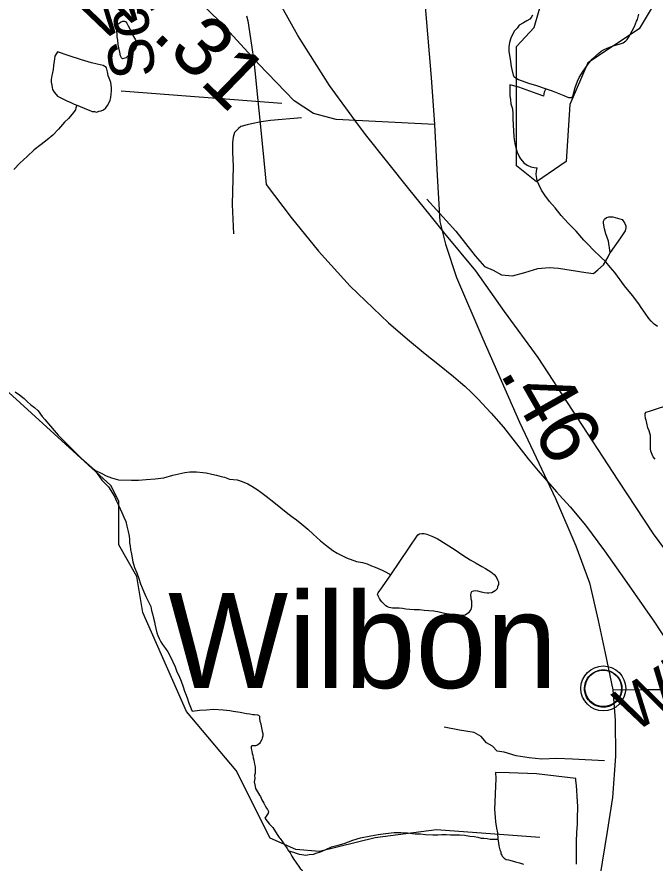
# Model space of a CAD drawing. Extents: x 2001466 to 31450019, y -30647475 to 847247.
# Drawn here: x 2045908 to 2048589, y 671750 to 675308 of the extents above; entities that cross this region are included whole.
import ezdxf

# ---------------------------------------------------------------- set-up
doc = ezdxf.new("R2010")
doc.units = 0
for name, color, linetype in [('Exist Civil Demographics Community CELL', 7, 'Continuous'), ('Exist Civil Demographics Community Label', 7, 'Continuous'), ('Exist Hydrographic Creek Single Shore', 7, 'Continuous'), ('Exist Hydrographic Misc Water Feature', 7, 'Continuous'), ('Exist Railroad Mainline', 7, 'Continuous'), ('Exist Road Non-System Type 51', 7, 'Continuous'), ('Exist Road Secondary Mileage Hundredths English Label', 7, 'Continuous'), ('Exist Road Secondary Type 51 Attributed', 7, 'Continuous'), ('Exist Road Secondary Type 51 Label', 7, 'Continuous')]:
    doc.layers.add(name, color=color, linetype=linetype)

msp = doc.modelspace()

# ---------------------------------------------------------------- linework, layer by layer
at = {"layer": 'Exist Civil Demographics Community CELL'}
msp.add_lwpolyline([(2048294.1, 672497.2), (2048295.1, 672502.8), (2048296.8, 672509.4), (2048299.7, 672516.6), (2048302.7, 672522.3), (2048306, 672528.1), (2048309.8, 672533.2), (2048313.7, 672537.6), (2048318.3, 672542.2), (2048323.9, 672546.7), (2048329.3, 672550.4), (2048334.2, 672553.3), (2048339.2, 672555.7), (2048344.7, 672558), (2048350.3, 672559.8), (2048354.6, 672561), (2048359.5, 672561.7), (2048363.6, 672562.4), (2048370, 672562.7), (2048374.4, 672562.6), (2048380.1, 672562.3), (2048385, 672561.6), (2048389.9, 672560.6), (2048394.9, 672559.2), (2048400.1, 672557.3), (2048406.7, 672554.4), (2048413, 672550.9), (2048418, 672547.3), (2048423.2, 672543.3), (2048426.5, 672540.2), (2048430.6, 672535.8), (2048434.5, 672531.1), (2048437.6, 672526.5), (2048440.7, 672521.5), (2048443.2, 672516.3), (2048445.2, 672511.3), (2048446.8, 672506.3), (2048448, 672501.7), (2048449.1, 672495.7), (2048449.8, 672491), (2048450, 672485), (2048449.8, 672479.2), (2048449.3, 672473.5), (2048448.3, 672468), (2048446.7, 672461.8), (2048444.8, 672456), (2048442.5, 672450.9), (2048439.4, 672444.9), (2048436.1, 672439.6), (2048432.6, 672434.9), (2048428.4, 672430.2), (2048423.1, 672425.2), (2048418.1, 672421.1), (2048413.1, 672417.7), (2048408.8, 672415.1), (2048401.9, 672411.9), (2048394.8, 672409.2), (2048388.8, 672407.7), (2048382.2, 672406.4), (2048377.8, 672406), (2048373.3, 672405.7), (2048367.7, 672405.7), (2048363.5, 672406.1), (2048357.8, 672406.9), (2048351.9, 672408.2), (2048347.3, 672409.5), (2048342.1, 672411.3), (2048337.6, 672413.3), (2048333.6, 672415.6), (2048326.8, 672419.6), (2048321.2, 672423.9), (2048316.3, 672428.4), (2048311.9, 672433.3), (2048308.7, 672437.2), (2048305.7, 672441.4), (2048301.6, 672448.5), (2048299.9, 672452), (2048298.2, 672456.1), (2048295.6, 672464.2), (2048294.1, 672471.3), (2048293.4, 672476.5), (2048293, 672482.8), (2048293, 672487.5), (2048293.5, 672493.9)], close=True, dxfattribs=at)
for centre, radius in [((2048371.7, 672484.8), 94.3), ((2048371.4, 672485.1), 76.7)]:
    msp.add_circle(centre, radius, dxfattribs=at)
at = {"layer": 'Exist Hydrographic Creek Single Shore'}
for points in [[(2046301.5, 673338.5), (2045634.6, 673946), (2044775.7, 674383.4), (2044516.7, 674391.9), (2044450.7, 674360.5), (2044042.6, 674401.5), (2043792.7, 674367.3), (2043467.7, 674222.9), (2043350.6, 674215.5), (2042975.5, 674397), (2042625.7, 674630.5), (2042616.7, 674673.3)], [(2048104.5, 671858.3), (2047670.6, 671890.1), (2047412.4, 671856), (2047179.5, 671798.4), (2047079.4, 671807), (2046971.6, 671855.1), (2046828.5, 672140.2), (2046620.5, 672387.2), (2046436.6, 672804.3), (2046411.6, 672955.7), (2046335.5, 673088.5), (2046335.5, 673272.3), (2046301.5, 673338.5)]]:
    msp.add_lwpolyline(points, dxfattribs=at)
at = {"layer": 'Exist Hydrographic Misc Water Feature'}
msp.add_line((2046873, 675313.1), (2046877.7, 675291.8), dxfattribs=at)
for points in [[(2048572.6, 675342.9), (2048522.6, 675258.7), (2048306.7, 675115.4), (2048231.6, 674939.7), (2048215.6, 674700.6), (2048090.6, 674614.6), (2048007.5, 674681.9), (2048006.7, 675183.9), (2048081.5, 675264.4), (2048114.5, 675381.8)], [(2048074.8, 675315.1), (2048068.8, 675305.1), (2048062.7, 675299.1), (2048050.8, 675291.2), (2048036.6, 675283.2), (2048018.8, 675273.3), (2048009.2, 675261), (2047999.1, 675249.1), (2047990.7, 675235), (2047983.1, 675219.1), (2047977, 675201), (2047974.9, 675183), (2047974.9, 675163.2), (2047979, 675139), (2047981.3, 675121.3), (2047985.2, 675099.2), (2047987, 675087.1), (2047993.2, 675063), (2047995.2, 675057.1), (2048015.3, 675045.1), (2048057.3, 675029.4), (2048091.2, 675019.4), (2048127.1, 675007.5), (2048131, 675005.3)], [(2048131, 675005.3), (2048157.4, 674997.6), (2048177.3, 674989.7), (2048205.4, 674977.7), (2048225.3, 674969.4), (2048241.1, 674969.5), (2048245.4, 674979.8), (2048253.2, 675011.5), (2048263, 675037.6), (2048270.8, 675053.8), (2048287, 675079.7), (2048303.4, 675103.6), (2048313, 675115.5), (2048324.7, 675130), (2048338.9, 675143.7), (2048352.8, 675155.7), (2048363.1, 675163.9), (2048375.2, 675171.8), (2048394.6, 675179.8), (2048416.8, 675187.8), (2048438.7, 675193.8), (2048454.9, 675199.9), (2048467, 675207.8), (2048472.6, 675213.9), (2048477.1, 675222.1), (2048484.5, 675233.9), (2048492.7, 675250.1), (2048502.5, 675268.1), (2048510.9, 675290), (2048514.8, 675297.9), (2048520.6, 675320.1)], [(2046393.1, 675232.2), (2046401.3, 675218.2), (2046405.2, 675212.2), (2046409.3, 675204.2), (2046411.2, 675194.2), (2046411.2, 675190.2), (2046409.3, 675182.2), (2046407.3, 675178.2), (2046401.3, 675170.2), (2046393.3, 675160.1), (2046385.3, 675152.1), (2046381.4, 675148.1), (2046371.4, 675140.1), (2046367.3, 675136.1), (2046361.4, 675134.1), (2046351.3, 675132.1), (2046347.4, 675136.1), (2046343.3, 675144.1), (2046339.4, 675160.1), (2046335.3, 675178), (2046333.3, 675192), (2046331.2, 675210), (2046329.2, 675224), (2046329.2, 675236), (2046327.1, 675248), (2046327.1, 675254), (2046327.1, 675260), (2046327.1, 675268), (2046329.2, 675274), (2046335.1, 675280), (2046343.1, 675286), (2046353.1, 675290.1), (2046359.1, 675290.1), (2046365, 675288.1), (2046369.1, 675282.1), (2046375.1, 675270.1), (2046385.1, 675252.1), (2046393.1, 675232.2)], [(2046877.7, 675291.8), (2046893.7, 675189.8), (2046902.5, 675121.6)], [(2046877.7, 675291.8), (2046893.7, 675189.8), (2046902.5, 675121.6)], [(2046159.8, 674937.7), (2046163.7, 674935.8), (2046199.8, 674919.9), (2046211.7, 674915.9), (2046223.8, 674909.9), (2046233.8, 674909.9), (2046241.8, 674907.9), (2046253.7, 674912), (2046261.7, 674914), (2046271.7, 674918), (2046281.8, 674926), (2046287.7, 674936), (2046293.7, 674946), (2046299.8, 674958), (2046301.7, 674970), (2046303.5, 674984), (2046305.6, 674998), (2046305.6, 675010), (2046303.5, 675022), (2046301.7, 675032), (2046297.6, 675044), (2046295.5, 675050), (2046291.4, 675060), (2046289.6, 675070), (2046287.5, 675078), (2046285.5, 675088), (2046283.4, 675093.9), (2046281.6, 675097.9), (2046277.5, 675099.9), (2046269.3, 675103.9), (2046245.3, 675109.9), (2046221.3, 675115.8), (2046179.5, 675127.8), (2046123.3, 675145.6), (2046077.4, 675161.6), (2046067.3, 675143.6), (2046065.5, 675131.6), (2046063.4, 675121.6), (2046061.6, 675103.6), (2046059.5, 675087.6), (2046055.4, 675067.5), (2046053.6, 675061.5), (2046051.5, 675045.5), (2046051.5, 675033.5), (2046053.6, 675021.6), (2046055.6, 675011.6), (2046057.7, 675003.6), (2046063.6, 674991.6), (2046071.8, 674981.6), (2046077.8, 674975.6), (2046091.7, 674967.6), (2046105.7, 674961.6), (2046117.7, 674955.7), (2046133.7, 674947.7), (2046147.7, 674941.7), (2046159.8, 674937.7)], [(2046902.5, 675121.6), (2046907.6, 675080.9), (2046941, 674748.2)], [(2046902.5, 675121.6), (2046907.6, 675080.9), (2046941, 674748.2)], [(2048121.3, 674975.5), (2048093.2, 674985.4), (2048017.1, 675013.2), (2047979.2, 675023), (2047979.2, 674977.2), (2047981.3, 674959), (2047983.3, 674943.3), (2047989.5, 674921.2), (2047991.7, 674901), (2047991.3, 674879.2), (2047993.8, 674827.3), (2047995.6, 674807.2), (2047997.5, 674793.1), (2047999.5, 674775.3), (2048003.8, 674757.3), (2048009.8, 674739.3), (2048020, 674719.1), (2048023.7, 674711.2), (2048031.9, 674701.5), (2048037.7, 674695.3), (2048051.8, 674685.5), (2048067.8, 674677.4), (2048081.5, 674675.3), (2048094, 674673.4)], [(2048121.3, 674975.5), (2048123.6, 674983.3), (2048125.2, 674993.5), (2048129.5, 675001.4), (2048131, 675005.3)], [(2046159.8, 674937.7), (2046155.7, 674925.8), (2046153.8, 674917.8), (2046139.9, 674899.7), (2046123.9, 674881.7), (2046107.9, 674865.7), (2046082.1, 674835.6), (2046058.1, 674811.6), (2046034.1, 674791.6), (2046010.1, 674771.5), (2045980.2, 674749.5), (2045950.2, 674721.4), (2045920.3, 674693.4), (2045894.2, 674667.3)], [(2046941, 674748.2), (2046955.6, 674604.3), (2047060.6, 674464.8), (2047174.4, 674323.3), (2047307.7, 674176.5)], [(2048599.1, 674006.2), (2048584.9, 674016.5), (2048573, 674028.4), (2048563.2, 674040.5), (2048547.2, 674062.4), (2048530.8, 674086.4), (2048520.8, 674102.5), (2048494.9, 674136.4), (2048460.7, 674178.1), (2048420.7, 674234.1), (2048400.6, 674256.2), (2048382.6, 674278), (2048360.2, 674300), (2048330.5, 674328.1), (2048308.5, 674351.7), (2048290.3, 674369.9), (2048258.3, 674407.5), (2048224, 674441.5), (2048194.1, 674473.7), (2048170.1, 674505.7), (2048145.9, 674531.6), (2048126, 674559.4), (2048112.3, 674579.4), (2048100.2, 674603.5), (2048093.8, 674619.5), (2048092.2, 674629.5), (2048090.1, 674645.2), (2048091.6, 674659.5), (2048094, 674673.4)], [(2047307.7, 674176.5), (2047468.6, 674022.6), (2047548.6, 673953.9), (2047622.8, 673892.3), (2047676.8, 673849.2)], [(2047307.7, 674176.5), (2047468.6, 674022.6), (2047548.6, 673953.9), (2047622.8, 673892.3), (2047676.8, 673849.2)], [(2047676.8, 673849.2), (2047742.6, 673796.8), (2047772.1, 673771.4)], [(2047676.8, 673849.2), (2047742.6, 673796.8), (2047772.1, 673771.4)], [(2047772.1, 673771.4), (2047789.5, 673756.3), (2047818.7, 673727.8)], [(2047772.1, 673771.4), (2047789.5, 673756.3), (2047818.7, 673727.8)], [(2045900, 673731.5), (2045918, 673719.5), (2045938.1, 673703.6), (2045950, 673691.6), (2045966, 673677.7), (2045982, 673665.7), (2045996.2, 673651.7), (2046014.2, 673627.7), (2046024.2, 673615.8), (2046048.2, 673587.8), (2046064.2, 673569.8), (2046080.2, 673549.9), (2046092.3, 673537.9), (2046108.3, 673521.9), (2046122.3, 673508), (2046138.3, 673492), (2046152.4, 673478), (2046166.3, 673464), (2046176.4, 673454.1), (2046190.5, 673442.1), (2046198.5, 673434.1), (2046212.5, 673422.2), (2046224.4, 673412.2), (2046234.6, 673402.2)], [(2047818.7, 673727.8), (2047844.5, 673702.5), (2047900.5, 673642.7), (2047952.6, 673582.9), (2048056.5, 673450.8), (2048063.7, 673442)], [(2047818.7, 673727.8), (2047844.5, 673702.5), (2047900.5, 673642.7), (2047952.6, 673582.9), (2048056.5, 673450.8), (2048063.7, 673442)], [(2048590.3, 673448.7), (2048581.7, 673458.5), (2048577.8, 673468.4), (2048572, 673482.6), (2048570, 673492.3), (2048570, 673508.5), (2048570, 673520.7), (2048569.8, 673534.5), (2048570, 673548.7), (2048567.7, 673558.4), (2048563.8, 673568.3), (2048559.5, 673580.3), (2048554, 673600.6), (2048551.7, 673612.3), (2048549.7, 673620.3), (2048547.6, 673634.4), (2048547.4, 673640.5), (2048551.7, 673646.3), (2048569.8, 673652.5), (2048659.6, 673680.7)], [(2048063.7, 673442), (2048098.6, 673399), (2048175.4, 673311.2), (2048188.2, 673297.2)], [(2048063.7, 673442), (2048098.6, 673399), (2048175.4, 673311.2), (2048188.2, 673297.2)], [(2046234.6, 673402.2), (2046264.6, 673388.2), (2046282.6, 673378.3), (2046304.6, 673370.3), (2046334.5, 673362.3), (2046388.6, 673360.5), (2046418.6, 673360.5), (2046450.5, 673362.6), (2046488.5, 673366.6), (2046524.6, 673370.7), (2046562.5, 673380.8), (2046612.5, 673392.9), (2046634.5, 673394.9), (2046662.4, 673395), (2046688.4, 673393), (2046702.4, 673391), (2046726.3, 673385.1), (2046746.4, 673381.1), (2046766.5, 673375.2), (2046780.5, 673373.2), (2046800.4, 673365.2), (2046832.4, 673361.3), (2046854.5, 673355.4), (2046878.5, 673345.4), (2046894.5, 673335.4), (2046916.6, 673321.5), (2046932.6, 673309.5), (2046954.6, 673293.5), (2046986.6, 673267.6), (2047016.7, 673243.7), (2047046.6, 673219.7), (2047068.8, 673203.8), (2047082.7, 673193.8), (2047104.9, 673175.8), (2047130.7, 673153.9), (2047152.9, 673133.9), (2047183, 673106), (2047204.9, 673088), (2047234.9, 673064.1), (2047252.9, 673054.1), (2047273, 673044.2), (2047292.9, 673034.3), (2047335.1, 673018.3), (2047359.1, 673014.4), (2047379, 673008.4), (2047397.1, 673000.4), (2047413.1, 672994.4), (2047443, 672982.5), (2047456.9, 672974.5), (2047479.1, 672962.5)], [(2046234.6, 673402.2), (2046264.6, 673360.2), (2046282.6, 673342.3), (2046292.7, 673332.3), (2046308.7, 673306.4), (2046318.7, 673288.4), (2046324.6, 673274.3), (2046332.8, 673258.4), (2046340.8, 673240.4), (2046348.8, 673224.4), (2046356.8, 673204.4), (2046364.8, 673186.5), (2046368.9, 673166.5), (2046374.9, 673144.5), (2046379, 673124.5), (2046381, 673110.5), (2046381, 673096.5), (2046383.1, 673082.5), (2046385.1, 673068.5), (2046389.2, 673048.6), (2046395.2, 673016.5), (2046401.1, 672992.6), (2046411.4, 672970.6), (2046419.4, 672946.6), (2046427.4, 672924.6), (2046441.5, 672890.7), (2046449.5, 672870.7), (2046457.5, 672854.7), (2046463.5, 672842.7), (2046469.6, 672828.7), (2046471.5, 672820.7), (2046473.5, 672812.7), (2046477.6, 672798.7), (2046481.5, 672780.7), (2046485.6, 672764.8), (2046487.7, 672754.8), (2046491.8, 672736.8), (2046495.7, 672718.8), (2046499.8, 672706.8), (2046505.7, 672694.8), (2046511.9, 672680.8), (2046519.9, 672668.8), (2046531.8, 672652.9), (2046541.8, 672638.9), (2046551.8, 672620.9), (2046571.9, 672575), (2046580.1, 672555), (2046588.1, 672538.9), (2046598, 672515), (2046606, 672491), (2046612.1, 672473), (2046618.1, 672457), (2046624.2, 672441.1), (2046628.1, 672427.1), (2046634.3, 672413.1), (2046640.2, 672399.1), (2046644.3, 672389.1)], [(2048188.2, 673297.2), (2048232.2, 673249), (2048297.5, 673171.6), (2048376.6, 673063.8), (2048460.5, 672944.8), (2048586.6, 672763.8)], [(2048188.2, 673297.2), (2048232.2, 673249), (2048297.5, 673171.6), (2048376.6, 673063.8), (2048460.5, 672944.8), (2048586.6, 672763.8)], [(2047479.1, 672962.5), (2047592.9, 673130.7), (2047598.8, 673134.7), (2047608.7, 673136.8), (2047618.7, 673136.8), (2047630.8, 673132.8), (2047650.7, 673124.9), (2047672.9, 673114.9), (2047748.7, 673067.1), (2047780.9, 673045.1), (2047812.9, 673025.2), (2047836.9, 673011.2), (2047860.9, 672997.2), (2047876.9, 672989.3), (2047898.8, 672975.4), (2047913, 672963.4), (2047921, 672953.4), (2047927.1, 672941.4), (2047931, 672933.4), (2047931, 672921.4), (2047927.1, 672911.4), (2047925.1, 672903.4), (2047917.1, 672895.4), (2047903.1, 672887.4), (2047891.2, 672885.4), (2047883.2, 672885.3), (2047871.2, 672887.3), (2047859.3, 672889.3), (2047845.1, 672893.2), (2047835.3, 672895.2), (2047825.2, 672893.2), (2047817.2, 672891.2), (2047815.2, 672885.2), (2047813.1, 672877.2), (2047815.2, 672867.2), (2047815.2, 672861.2), (2047817.2, 672853.2), (2047817.2, 672839.2), (2047817.2, 672829.3), (2047815.4, 672817.3), (2047811.3, 672811.3), (2047805.3, 672803.2), (2047791.4, 672793.2), (2047779.3, 672791.2), (2047761.2, 672791.1), (2047751.2, 672793.1), (2047735.2, 672795.1), (2047713.3, 672799.1), (2047699.3, 672801), (2047681.3, 672805), (2047659.3, 672809), (2047639.2, 672810.8), (2047619.3, 672812.8), (2047599.3, 672814.8), (2047577.3, 672814.8), (2047559.3, 672816.7), (2047541.2, 672818.7), (2047527.3, 672820.7), (2047513.3, 672822.7), (2047497.3, 672822.6), (2047485.2, 672822.6), (2047471.3, 672824.5), (2047465.4, 672828.5), (2047457.4, 672832.5), (2047449.4, 672840.5), (2047441.4, 672848.6), (2047435.2, 672856.5), (2047431.3, 672862.5), (2047425.4, 672874.5), (2047423.3, 672880.5), (2047425.2, 672886.5), (2047443.2, 672912.5), (2047479.1, 672962.5)], [(2048586.6, 672763.8), (2048640.5, 672681.4), (2048733.6, 672525.8), (2048816.4, 672370)], [(2048586.6, 672763.8), (2048640.5, 672681.4), (2048733.6, 672525.8), (2048816.4, 672370)], [(2046644.3, 672389.1), (2046674.3, 672393.2), (2046704.2, 672395.2), (2046734.3, 672397.3), (2046774.3, 672395.4), (2046802.2, 672391.4), (2046816.4, 672389.4), (2046846.3, 672385.5), (2046872.3, 672379.5), (2046886.3, 672377.6), (2046898.4, 672375.6), (2046906.4, 672375.6), (2046918.3, 672373.6), (2046922.4, 672371.7), (2046926.3, 672367.7), (2046926.3, 672359.7), (2046928.3, 672347.7), (2046932.2, 672335.7), (2046934.3, 672325.6), (2046938.4, 672305.7), (2046940.4, 672295.7), (2046940.4, 672285.7), (2046938.4, 672275.7), (2046936.3, 672269.7), (2046930.4, 672257.7), (2046926.5, 672253.7), (2046918.5, 672245.7), (2046910.5, 672243.7), (2046902.5, 672243.6), (2046896.5, 672243.6), (2046892.4, 672241.6), (2046892.4, 672235.6), (2046892.4, 672231.6), (2046894.5, 672221.6), (2046896.5, 672211.6), (2046898.6, 672203.6), (2046900.4, 672193.6), (2046902.7, 672183.6), (2046906.6, 672165.7), (2046908.6, 672155.7), (2046908.6, 672141.7), (2046908.6, 672127.7), (2046906.6, 672119.7), (2046906.8, 672105.7), (2046904.7, 672091.7), (2046906.8, 672079.7), (2046910.7, 672063.7), (2046918.7, 672049.6), (2046926.9, 672035.7), (2046931, 672029.8), (2046936.9, 672015.7), (2046940.8, 672009.7), (2046944.9, 672001.7), (2046950.9, 671991.8), (2046956.8, 671981.8), (2046960.9, 671975.8), (2046965, 671967.8), (2046963, 671959.8), (2046955, 671947.8), (2046949, 671939.8)], [(2048259.1, 671746.3), (2048259.1, 671780.3), (2048258.9, 671812.2), (2048258.9, 671840.2), (2048261, 671880.2), (2048262.8, 671912.2), (2048262.8, 671936.2), (2048264.6, 671988.2), (2048262.6, 672030.2), (2048260.5, 672056.2), (2048258.5, 672076.2), (2048256.4, 672098.2), (2048256.4, 672106.2), (2048090.6, 672125.9), (2047976.5, 672129.6), (2047918.5, 672131.6), (2047920.6, 672105.6), (2047914.8, 671975.6), (2047916.9, 671943.6), (2047918.9, 671923.6), (2047922.8, 671897.5), (2047926.9, 671877.6), (2047929, 671851.6)], [(2046949, 671939.8), (2046968.9, 671913.8), (2046983.1, 671899.9), (2047001.1, 671869.9), (2047009.1, 671857.9), (2047013.2, 671853.9), (2047023.1, 671839.9), (2047033.3, 671825.9), (2047043.4, 671812), (2047049.3, 671802)], [(2047049.3, 671802), (2047069.2, 671796), (2047081.3, 671792), (2047093.2, 671788), (2047105.3, 671786.1), (2047121.3, 671784.1), (2047135.2, 671786.2), (2047153.3, 671788.1), (2047165.4, 671792.1), (2047183.2, 671798.2), (2047203.3, 671806.2), (2047229.1, 671818.3), (2047257.2, 671826.3), (2047283.1, 671832.4), (2047319.2, 671846.5), (2047351.1, 671856.5), (2047395.2, 671864.6), (2047425, 671870.7), (2047456.9, 671874.7), (2047493, 671878.8), (2047520.9, 671878.9), (2047549, 671876.9), (2047581, 671872.9), (2047602.9, 671873), (2047625.1, 671871), (2047655, 671869.1), (2047677, 671869.1), (2047693, 671871.2), (2047711, 671871.2), (2047729, 671869.2), (2047748.9, 671869.2), (2047767, 671869.3), (2047788.9, 671867.4), (2047811.1, 671863.4), (2047828.9, 671861.5), (2047845.1, 671859.5), (2047859.1, 671855.5), (2047869.1, 671855.5), (2047883, 671853.5), (2047897, 671851.6), (2047910.9, 671851.6), (2047929, 671851.6)], [(2047929, 671851.6), (2047931, 671835.6), (2047933.1, 671823.6), (2047937.2, 671805.6), (2047941.1, 671797.6), (2047941.1, 671789.6), (2047945.2, 671783.6), (2047947.2, 671779.6), (2047951.1, 671775.7), (2047955.2, 671771.7), (2047963.2, 671765.7), (2047973.1, 671763.7), (2047989.1, 671759.7), (2048003.2, 671755.8), (2048019.2, 671751.8), (2048037, 671745.8)], [(2047049.3, 671802), (2047055.2, 671794), (2047063.2, 671780), (2047071.2, 671766.1), (2047079.4, 671754.1), (2047085.4, 671746.1), (2047089.3, 671740.1), (2047097.5, 671728.1), (2047105.5, 671722.1), (2047109.4, 671712.1), (2047117.4, 671702.1), (2047125.6, 671684.2), (2047133.6, 671668.2), (2047137.5, 671658.1), (2047143.4, 671634.2), (2047147.5, 671620.2), (2047153.7, 671596.2), (2047161.7, 671572.2), (2047165.6, 671558.2), (2047169.7, 671540.2), (2047173.8, 671520.2), (2047177.7, 671506.3)]]:
    msp.add_lwpolyline(points, dxfattribs=at)
at = {"layer": 'Exist Railroad Mainline'}
for points in [[(2047327.9, 674874), (2047221.5, 675019.8), (2047087.4, 675229.7), (2046987.3, 675411.8), (2046917.3, 675571.8), (2046879.1, 675775.8), (2046839, 676027.8), (2046823.8, 676143.3), (2046806.8, 676271.8), (2046768.8, 676576), (2046732.5, 676936), (2046686.3, 677280.1), (2046654.1, 677554.2), (2046646.1, 677674.1), (2046649.6, 677864.9), (2046683.6, 678023.6), (2046717.6, 678148.3), (2046774.2, 678288.1), (2046815.8, 678420.3), (2046838.4, 678560.1), (2046881, 679318.8), (2046890.6, 680593)], [(2047644.1, 674474.3), (2047553.9, 674585.9), (2047371.7, 674814), (2047327.9, 674874)], [(2049760.1, 672513.6), (2049542.8, 672563.4), (2049328.5, 672623.6), (2049327.5, 672623.9), (2049110.7, 672690.4), (2048974.7, 672760.4), (2048832.7, 672856.3), (2048706.5, 672968.2), (2048582.5, 673134.4), (2048434.3, 673360.2), (2048242.3, 673654.1), (2048098.2, 673876.2), (2047956, 674070.1), (2047836, 674240.1), (2047705.8, 674398), (2047644.1, 674474.3)]]:
    msp.add_lwpolyline(points, dxfattribs=at)
at = {"layer": 'Exist Road Non-System Type 51'}
msp.add_line((2047020.9, 674943.9), (2046346, 674995.6), dxfattribs=at)
for points in [[(2047103.7, 674884.2), (2046973.5, 674872.8), (2046933.4, 674867.7), (2046893.2, 674858.5), (2046875.1, 674854.8), (2046849, 674847.4), (2046838.8, 674839.6), (2046822.5, 674821.9), (2046816.1, 674802), (2046813.6, 674778.1), (2046812.8, 674740.1), (2046815.6, 674680.1), (2046812.3, 674520.1), (2046817.8, 674396)], [(2047630.8, 674541.5), (2047752, 674407), (2047833.9, 674303.4), (2047873, 674258.6), (2047908.7, 674243.9), (2047944.3, 674223.1), (2047990.2, 674220.2), (2048042.5, 674233.1), (2048096.8, 674250), (2048144.9, 674255.1), (2048182.9, 674252.3), (2048236.7, 674243.2), (2048298.5, 674233.9), (2048330.4, 674229.3), (2048348.7, 674244.9), (2048373.2, 674266.4), (2048391.8, 674300), (2048400.2, 674317.9)], [(2048400.2, 674317.9), (2048393.2, 674366), (2048381.8, 674396.2), (2048376.2, 674417.4), (2048372.7, 674440.4), (2048373, 674449.6), (2048377.1, 674458.3), (2048385.1, 674464.4), (2048395.3, 674468), (2048412, 674467.2), (2048431.6, 674462.1), (2048451, 674456.8), (2048460.7, 674442.6), (2048466.5, 674430.5), (2048466.9, 674420.7), (2048464, 674408.6), (2048443.4, 674379), (2048400.2, 674317.9)], [(2048376.7, 672180.3), (2048242.8, 672187.1), (2048176.9, 672190.4), (2048112.8, 672187.7), (2048060.9, 672192.7), (2048005.1, 672201.9), (2047955.4, 672216.9), (2047925.5, 672221.5), (2047905.9, 672241.9), (2047880.2, 672256.4), (2047858.8, 672282.9), (2047829.1, 672299.5), (2047767.3, 672308.7), (2047703.6, 672322)]]:
    msp.add_lwpolyline(points, dxfattribs=at)
at = {"layer": 'Exist Road Secondary Type 51 Attributed'}
for points in [[(2047544.9, 676378.5), (2047576.5, 676139.8), (2047596.1, 675737.4), (2047625.1, 675334.9), (2047648.3, 675053.9), (2047662, 674855.3)], [(2047662, 674855.3), (2047249.3, 674876.5), (2047154.3, 674901.8), (2047072, 674954.7), (2046924.2, 675108.9), (2046756.3, 675292.7), (2046617, 675427.9), (2046513.6, 675501.8), (2046285.7, 675626)], [(2047662, 674855.3), (2047673.1, 674640.9), (2047684.7, 674447.6), (2047707.9, 674352.5), (2047754.9, 674212), (2047865.8, 673954.3), (2048019.3, 673603.6), (2048170.3, 673283.5), (2048256.9, 673084.9), (2048314.4, 672928.6), (2048350.3, 672770.2), (2048379.8, 672632.8), (2048412.1, 672478.6)], [(2048412.1, 672478.6), (2048539.3, 672480.7), (2048843.3, 672479.7), (2049221.7, 672478.6), (2049403.3, 672489.2), (2049721, 672510.3), (2049989.7, 672537.8), (2050182.8, 672568.4), (2050289.4, 672574.7), (2050391.8, 672564.2), (2050585.5, 672530.4), (2050759.8, 672494.2)], [(2048412.1, 672478.6), (2048421.6, 672350.8), (2048423.7, 672199.8), (2048410, 672025.5), (2048387.3, 671882.9), (2048306.6, 671384.3), (2048248, 671023), (2048189.9, 670693.5), (2048153.5, 670423), (2048109.2, 670167.4), (2048069.1, 669827.3)]]:
    msp.add_lwpolyline(points, dxfattribs=at)

# ---------------------------------------------------------------- texts
at = {"layer": 'Exist Civil Demographics Community Label'}
msp.add_text('Wilbon', height=400, dxfattribs=at).set_placement((2046542.7, 672486.6))
at = {"layer": 'Exist Road Secondary Mileage Hundredths English Label'}
for s, rotation, p in [('.31', 315.8618, (2046470.7, 675224.4)), ('.46', 299.6361, (2047933.8, 673811.7))]:
    msp.add_text(s, height=250, rotation=rotation, dxfattribs=at).set_placement(p)
at = {"layer": 'Exist Road Secondary Type 51 Label'}
for s, rotation, p in [('Scarborowood', 97.783, (2046493.3, 675063.1)), ('Windows', 31.1078, (2046253.1, 675200.3)), ('Wilbon', 31.3408, (2048498.2, 672295.5))]:
    msp.add_text(s, height=190, rotation=rotation, dxfattribs=at).set_placement(p)

doc.saveas('drawing.dxf')
